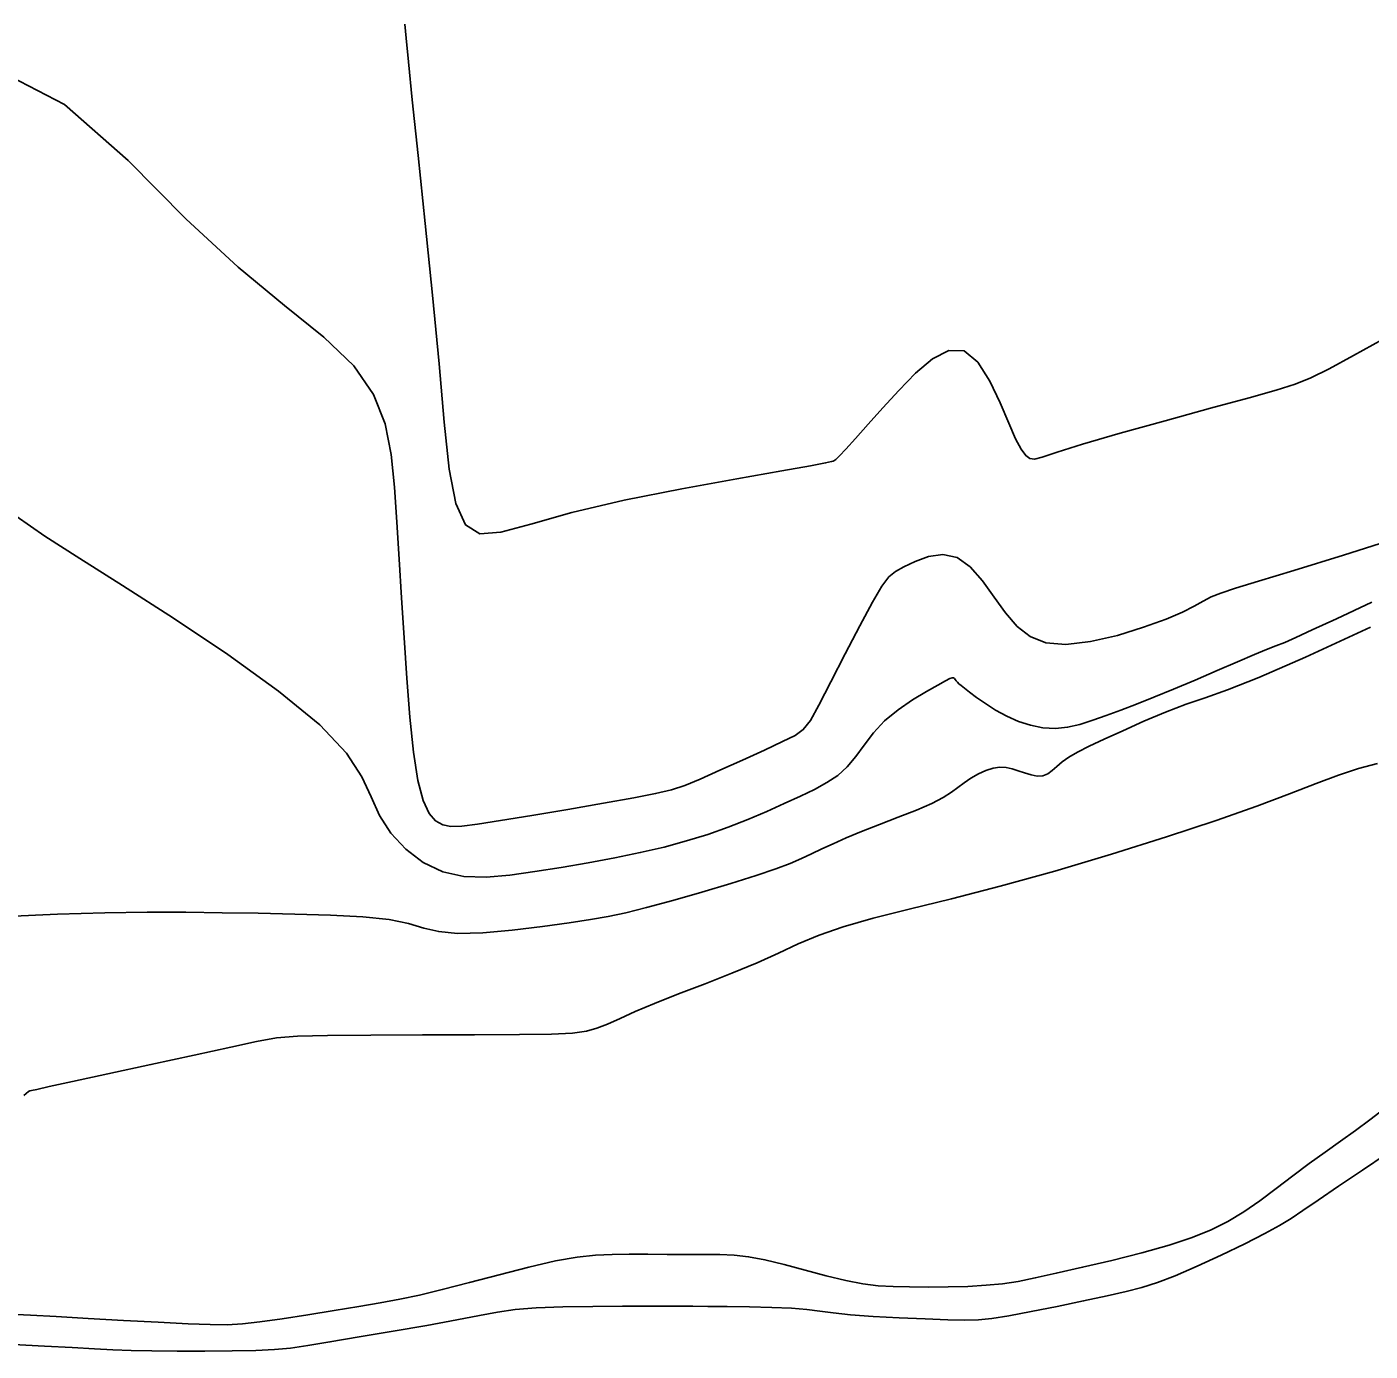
# Model space of a CAD drawing. Extents: x 2566142 to 2571431, y 418755 to 421584.
# Drawn here: x 2567918.9 to 2568069.6, y 419778.5 to 419927.1 of the extents above; entities that cross this region are included whole.
import ezdxf

# ---------------------------------------------------------------- set-up
doc = ezdxf.new("R2010")
doc.units = 0
doc.layers.add('Contour_ADS_Major', color=7, linetype='Continuous')
doc.layers.add('Contour_ADS_Minor', color=7, linetype='Continuous')

msp = doc.modelspace()

# ---------------------------------------------------------------- linework, layer by layer
at = {"layer": 'Contour_ADS_Major'}
for points in [[(2567974.2, 419814.05), (2567977.79, 419814.1), (2567980.14, 419814.22), (2567981.69, 419814.42), (2567982.87, 419814.75), (2567984.07, 419815.22), (2567985.46, 419815.84), (2567987.17, 419816.62), (2567989.34, 419817.54), (2567992.01, 419818.6), (2567994.99, 419819.75), (2567998.01, 419820.93), (2568000.82, 419822.1), (2568003.23, 419823.19), (2568005.45, 419824.22), (2568007.77, 419825.2), (2568010.49, 419826.15), (2568013.84, 419827.09), (2568017.89, 419828.11), (2568022.64, 419829.28), (2568028.1, 419830.69), (2568034.2, 419832.39), (2568040.57, 419834.28), (2568046.75, 419836.21), (2568052.3, 419838.04), (2568056.86, 419839.65), (2568060.53, 419841.04), (2568063.52, 419842.2), (2568066.02, 419843.13), (2568068.25, 419843.87), (2568070.4, 419844.46)], [(2567918.61, 419807.23), (2567919.12, 419807.65), (2567919.28, 419807.73), (2567919.46, 419807.77), (2567920.05, 419807.9), (2567921.45, 419808.21), (2567924.05, 419808.77), (2567928.04, 419809.64), (2567932.85, 419810.68), (2567937.69, 419811.74), (2567941.82, 419812.65), (2567944.71, 419813.28), (2567946.93, 419813.67), (2567949.29, 419813.87), (2567952.64, 419813.96), (2567957.5, 419814), (2567963.29, 419814.02), (2567969.15, 419814.03), (2567974.2, 419814.05)]]:
    msp.add_lwpolyline(points, dxfattribs=at)
at = {"layer": 'Contour_ADS_Minor'}
for points in [[(2567961.34, 419927.35), (2567961.48, 419925.78), (2567961.73, 419923.15), (2567962.16, 419918.87), (2567962.82, 419912.62), (2567963.61, 419905.02), (2567964.43, 419896.95), (2567965.16, 419889.27), (2567965.75, 419882.71), (2567966.31, 419877.47), (2567967.04, 419873.61), (2567968.11, 419871.2), (2567969.72, 419870.22), (2567972.08, 419870.38), (2567975.45, 419871.29), (2567980.05, 419872.6), (2567985.92, 419873.97), (2567992.39, 419875.26), (2567998.57, 419876.39), (2568003.6, 419877.27), (2568006.81, 419877.84), (2568008.5, 419878.16), (2568009.18, 419878.3), (2568009.35, 419878.34), (2568009.45, 419878.38), (2568009.66, 419878.54), (2568010.07, 419878.94), (2568010.79, 419879.7), (2568011.87, 419880.91), (2568013.28, 419882.49), (2568014.92, 419884.33)], [(2567915.04, 419922.54), (2567923.17, 419918.34), (2567930.32, 419912.08), (2567936.75, 419905.53), (2567942.63, 419900.12), (2567947.85, 419895.82), (2567952.23, 419892.26), (2567955.59, 419889.04), (2567957.81, 419885.84), (2567959.11, 419882.55), (2567959.79, 419879.1), (2567960.15, 419875.44), (2567960.43, 419871.52), (2567960.7, 419867.37), (2567960.96, 419863.03), (2567961.24, 419858.54), (2567961.55, 419854), (2567961.9, 419849.63), (2567962.31, 419845.72), (2567962.8, 419842.54), (2567963.38, 419840.29), (2567964.05, 419838.85), (2567964.78, 419838.01), (2567965.59, 419837.58), (2567966.49, 419837.4), (2567967.7, 419837.42), (2567969.47, 419837.63), (2567972.05, 419838.04), (2567975.57, 419838.63), (2567979.6, 419839.3), (2567983.6, 419839.99), (2567987.01, 419840.6), (2567989.45, 419841.07), (2567991.21, 419841.49), (2567992.71, 419842), (2567994.43, 419842.7), (2567996.65, 419843.69), (2567999.18, 419844.83), (2568001.64, 419845.96), (2568003.69, 419846.91), (2568005.08, 419847.59), (2568006.01, 419848.26), (2568006.8, 419849.28), (2568007.76, 419850.99), (2568009.11, 419853.6), (2568010.72, 419856.75), (2568012.34, 419859.9), (2568013.76, 419862.55), (2568014.8, 419864.32), (2568015.6, 419865.37), (2568016.36, 419865.99), (2568017.29, 419866.5), (2568018.55, 419867.11), (2568020.04, 419867.65), (2568021.66, 419867.87), (2568023.25, 419867.55), (2568024.73, 419866.5), (2568026.11, 419864.93), (2568027.41, 419863.11), (2568028.69, 419861.33), (2568029.99, 419859.82), (2568031.45, 419858.69), (2568033.22, 419857.99), (2568035.45, 419857.79), (2568038.21, 419858.12), (2568041.23, 419858.82)], [(2568014.92, 419884.33), (2568016.72, 419886.29), (2568018.6, 419888.23), (2568020.5, 419889.84), (2568022.34, 419890.78), (2568024.05, 419890.72), (2568025.58, 419889.45), (2568026.93, 419887.34), (2568028.08, 419884.89), (2568029.04, 419882.6), (2568029.81, 419880.86), (2568030.44, 419879.69), (2568030.96, 419878.98), (2568031.42, 419878.64), (2568031.92, 419878.58), (2568032.8, 419878.81), (2568034.46, 419879.36), (2568037.31, 419880.25), (2568041.55, 419881.48), (2568046.6, 419882.89), (2568051.68, 419884.28), (2568056.01, 419885.45), (2568059.05, 419886.3), (2568061.15, 419886.97), (2568062.92, 419887.7), (2568064.96, 419888.72), (2568067.7, 419890.19), (2568070.96, 419891.99)], [(2567917.74, 419872.2), (2567920.97, 419869.96), (2567924.88, 419867.45), (2567929.66, 419864.42), (2567935.38, 419860.73), (2567941.46, 419856.66), (2567947.17, 419852.55), (2567951.78, 419848.78), (2567954.77, 419845.61), (2567956.51, 419842.97), (2567957.56, 419840.7), (2567958.49, 419838.63), (2567959.77, 419836.65), (2567961.43, 419834.85), (2567963.39, 419833.36), (2567965.58, 419832.31), (2567967.93, 419831.78), (2567970.44, 419831.69), (2567973.09, 419831.92), (2567975.91, 419832.32), (2567978.86, 419832.79), (2567981.87, 419833.3), (2567984.86, 419833.86), (2567987.73, 419834.45), (2567990.41, 419835.08), (2567992.92, 419835.76), (2567995.29, 419836.5), (2567997.57, 419837.3), (2567999.79, 419838.16), (2568001.9, 419839.06), (2568003.88, 419839.95), (2568005.68, 419840.79), (2568007.27, 419841.55), (2568008.66, 419842.3), (2568009.88, 419843.11), (2568010.94, 419844.07)], [(2568041.23, 419858.82), (2568044.17, 419859.72), (2568046.69, 419860.64), (2568048.54, 419861.43), (2568049.85, 419862.1), (2568050.84, 419862.65), (2568051.75, 419863.13), (2568052.83, 419863.56), (2568054.46, 419864.1), (2568057.06, 419864.9), (2568061.03, 419866.11), (2568066.59, 419867.83), (2568073.16, 419869.89)], [(2568010.94, 419844.07), (2568011.9, 419845.22), (2568012.84, 419846.52), (2568013.87, 419847.89), (2568015.12, 419849.23), (2568016.63, 419850.48), (2568018.26, 419851.6), (2568019.81, 419852.53), (2568021.09, 419853.25), (2568021.95, 419853.71), (2568022.45, 419853.97), (2568022.71, 419854.06), (2568022.84, 419854.05), (2568022.95, 419853.98), (2568023.05, 419853.86), (2568023.16, 419853.72), (2568023.29, 419853.56), (2568023.46, 419853.39), (2568023.7, 419853.18), (2568024.08, 419852.88), (2568024.65, 419852.45), (2568025.44, 419851.86), (2568026.43, 419851.17), (2568027.57, 419850.44), (2568028.82, 419849.75), (2568030.13, 419849.17), (2568031.5, 419848.73), (2568032.88, 419848.46), (2568034.27, 419848.38), (2568035.64, 419848.52), (2568037.03, 419848.84), (2568038.47, 419849.3), (2568039.98, 419849.84), (2568041.6, 419850.44), (2568043.37, 419851.11), (2568045.33, 419851.88), (2568047.52, 419852.77), (2568049.94, 419853.8), (2568052.42, 419854.87), (2568054.71, 419855.86), (2568056.61, 419856.67), (2568057.96, 419857.23), (2568058.99, 419857.63), (2568059.99, 419858.03), (2568061.24, 419858.58), (2568063.07, 419859.42), (2568065.79, 419860.69), (2568069.77, 419862.53)], [(2567916.64, 419827.29), (2567922.38, 419827.55), (2567927.69, 419827.71), (2567932.44, 419827.78), (2567936.76, 419827.77), (2567940.84, 419827.72), (2567944.88, 419827.65), (2567948.99, 419827.57), (2567952.99, 419827.45), (2567956.61, 419827.26), (2567959.58, 419826.94), (2567961.75, 419826.49), (2567963.45, 419826), (2567965.13, 419825.6), (2567967.24, 419825.39), (2567970.08, 419825.47), (2567973.38, 419825.77), (2567976.75, 419826.18), (2567979.76, 419826.59), (2567982.14, 419826.95), (2567984.14, 419827.3), (2567986.12, 419827.72), (2567988.44, 419828.3), (2567991.36, 419829.09), (2567994.63, 419830.03), (2567997.87, 419831), (2568000.72, 419831.89), (2568002.91, 419832.63), (2568004.54, 419833.25), (2568005.82, 419833.8), (2568006.94, 419834.32), (2568008.09, 419834.87), (2568009.37, 419835.45), (2568010.83, 419836.1), (2568012.55, 419836.81), (2568014.55, 419837.6), (2568016.66, 419838.42), (2568018.69, 419839.23), (2568020.42, 419839.98), (2568021.69, 419840.64), (2568022.62, 419841.23), (2568023.35, 419841.77), (2568024.04, 419842.29), (2568024.8, 419842.81), (2568025.64, 419843.29), (2568026.49, 419843.68), (2568027.3, 419843.94), (2568028.05, 419844.04), (2568028.74, 419844), (2568029.42, 419843.86), (2568030.11, 419843.64), (2568030.83, 419843.39), (2568031.56, 419843.17), (2568032.25, 419843.04), (2568032.88, 419843.06), (2568033.42, 419843.28), (2568033.92, 419843.65), (2568034.44, 419844.12), (2568035.04, 419844.64), (2568035.79, 419845.16), (2568036.77, 419845.73), (2568038.06, 419846.38), (2568039.73, 419847.18), (2568041.82, 419848.13), (2568044.18, 419849.18), (2568046.62, 419850.2), (2568048.94, 419851.09), (2568051.08, 419851.83), (2568053.58, 419852.72), (2568057.1, 419854.11), (2568062.32, 419856.37), (2568069.6, 419859.73)], [(2567978.21, 419788.66), (2567980.66, 419789.1), (2567982.71, 419789.32), (2567984.58, 419789.4), (2567986.47, 419789.41), (2567988.56, 419789.41), (2567990.75, 419789.4), (2567992.92, 419789.4), (2567994.91, 419789.39), (2567996.65, 419789.37), (2567998.24, 419789.31), (2567999.87, 419789.13), (2568001.71, 419788.79), (2568003.87, 419788.27), (2568006.22, 419787.64), (2568008.59, 419787), (2568010.79, 419786.46), (2568012.69, 419786.09), (2568014.4, 419785.88), (2568016.09, 419785.78), (2568017.92, 419785.75), (2568020.01, 419785.74), (2568022.24, 419785.75), (2568024.47, 419785.81), (2568026.53, 419785.93), (2568028.35, 419786.11), (2568030.09, 419786.37), (2568032.01, 419786.76), (2568034.37, 419787.28), (2568037.32, 419787.95), (2568040.62, 419788.73), (2568043.98, 419789.58), (2568047.05, 419790.44), (2568049.61, 419791.28), (2568051.75, 419792.15), (2568053.62, 419793.09), (2568055.39, 419794.17), (2568057.2, 419795.42), (2568059.05, 419796.79), (2568060.91, 419798.21), (2568062.74, 419799.59), (2568064.52, 419800.88), (2568066.24, 419802.11), (2568067.92, 419803.3), (2568069.55, 419804.5), (2568071.15, 419805.73)], [(2567976.05, 419783.4), (2567979.04, 419783.52), (2567982.4, 419783.57), (2567985.72, 419783.59), (2567988.56, 419783.59), (2567990.64, 419783.59), (2567992.2, 419783.58), (2567993.63, 419783.58), (2567995.3, 419783.57), (2567997.48, 419783.55), (2567999.98, 419783.52), (2568002.49, 419783.46), (2568004.7, 419783.36), (2568006.41, 419783.21), (2568007.85, 419783.03), (2568009.36, 419782.83), (2568011.29, 419782.63), (2568013.84, 419782.45), (2568016.77, 419782.29), (2568019.69, 419782.17), (2568022.22, 419782.07), (2568024.12, 419782.03), (2568025.64, 419782.06), (2568027.15, 419782.2), (2568029.04, 419782.5), (2568031.55, 419782.98), (2568034.47, 419783.57), (2568037.43, 419784.19), (2568040.09, 419784.76), (2568042.21, 419785.22), (2568043.98, 419785.68), (2568045.71, 419786.23), (2568047.71, 419787.01), (2568050.17, 419788.08), (2568052.88, 419789.33), (2568055.52, 419790.6), (2568057.77, 419791.74), (2568059.42, 419792.63), (2568060.72, 419793.43), (2568062.04, 419794.31), (2568063.73, 419795.47), (2568066.03, 419797.04), (2568068.7, 419798.84), (2568071.36, 419800.63)], [(2567916.98, 419782.7), (2567919.34, 419782.59), (2567922.21, 419782.43), (2567925.8, 419782.22), (2567929.78, 419782), (2567933.68, 419781.79), (2567937.03, 419781.62), (2567939.51, 419781.52), (2567941.4, 419781.51), (2567943.11, 419781.6), (2567945.06, 419781.82), (2567947.56, 419782.18), (2567950.44, 419782.63), (2567953.41, 419783.11), (2567956.18, 419783.57), (2567958.57, 419783.97), (2567960.75, 419784.37), (2567962.98, 419784.84), (2567965.53, 419785.45), (2567968.58, 419786.24), (2567971.91, 419787.12), (2567975.22, 419787.97), (2567978.21, 419788.66)], [(2567917.46, 419779.31), (2567920.91, 419779.12), (2567924.01, 419778.95), (2567926.51, 419778.81), (2567928.6, 419778.7), (2567930.64, 419778.63), (2567932.96, 419778.58), (2567935.78, 419778.55), (2567938.89, 419778.55), (2567941.95, 419778.57), (2567944.63, 419778.63), (2567946.72, 419778.73), (2567948.52, 419778.9), (2567950.45, 419779.18), (2567952.93, 419779.58), (2567956.22, 419780.14), (2567960, 419780.78), (2567963.8, 419781.44), (2567967.14, 419782.05), (2567969.69, 419782.54), (2567971.73, 419782.93), (2567973.71, 419783.21), (2567976.05, 419783.4)]]:
    msp.add_lwpolyline(points, dxfattribs=at)

doc.saveas('drawing.dxf')
